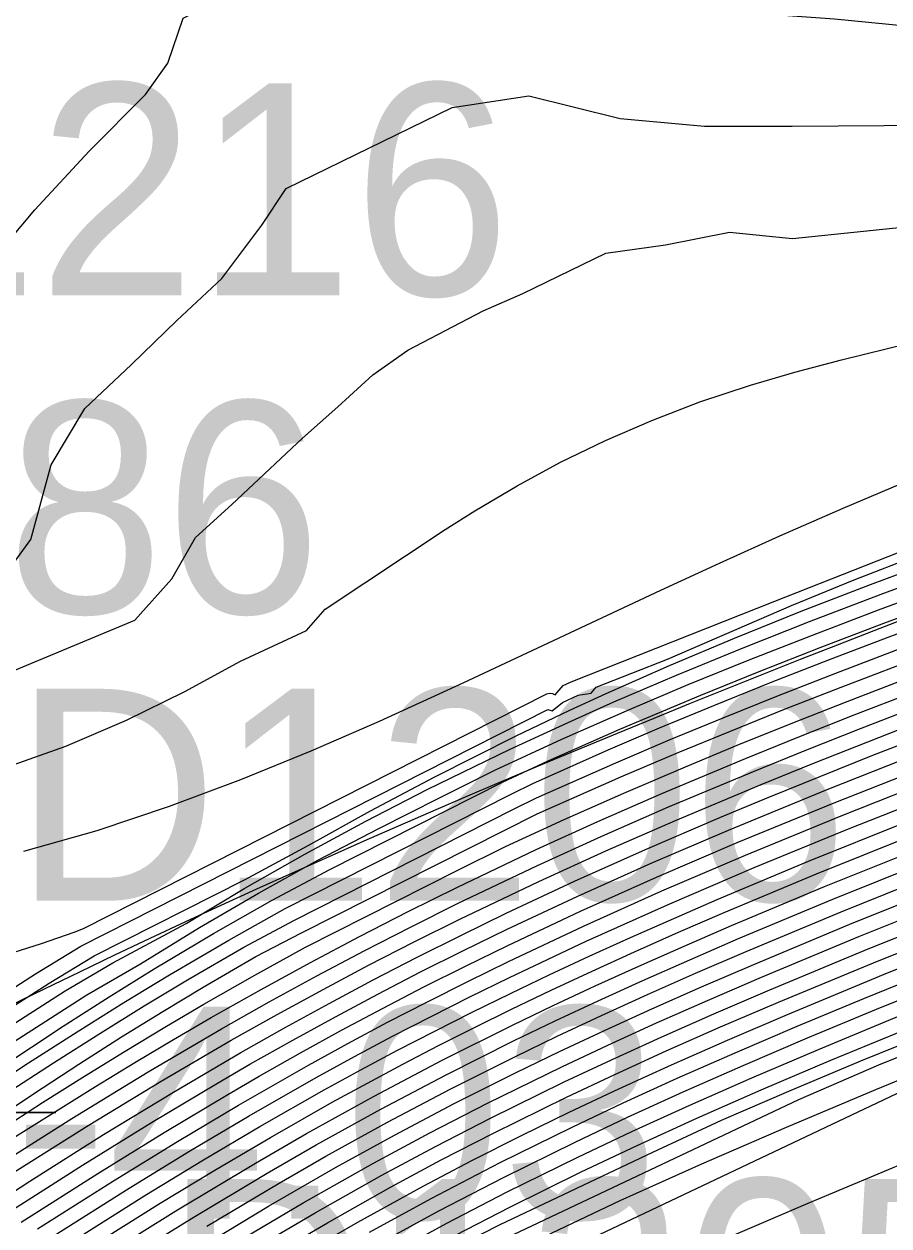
# Model space of a CAD drawing. Extents: x 2356077 to 2359823, y 225951 to 227822.
# Drawn here: x 2357635.54 to 2357645.74, y 226784.23 to 226798.42 of the extents above; entities that cross this region are included whole.
import ezdxf

# ---------------------------------------------------------------- set-up
doc = ezdxf.new("R2010")
doc.units = 0
for name, color, linetype in [('DTM Contours Major', 7, 'Continuous'), ('DTM Contours Minor', 7, 'Continuous'), ('Exist DTM Breakline', 7, 'Continuous'), ('Exist DTM Breakline Cogo Number', 7, 'Continuous'), ('Exist DTM Breakline Underwater', 7, 'Continuous'), ('Exist DTM Breakline Underwater Cogo Elevation', 7, 'Continuous'), ('Exist DTM Breakline Underwater Cogo Number', 7, 'Continuous'), ('Exist DTM Breakline Underwater Cogo Point CELL', 7, 'Continuous'), ('Exist DTM Drainline', 7, 'Continuous'), ('Exist DTM Regular Point Underwater Cogo Elevation', 7, 'Continuous'), ('Exist DTM Regular Point Underwater Cogo Number', 7, 'Continuous')]:
    doc.layers.add(name, color=color, linetype=linetype)

msp = doc.modelspace()

# ---------------------------------------------------------------- linework, layer by layer
at = {"layer": 'DTM Contours Major'}
for points in [[(2357633.168, 226785.601), (2357635.672, 226787.208), (2357636.206, 226787.536), (2357641.719, 226790.326), (2357641.769, 226790.311), (2357641.891, 226790.411), (2357642.075, 226790.498), (2357642.229, 226790.522), (2357642.289, 226790.59), (2357643.13, 226790.923), (2357644.593, 226791.555), (2357645.332, 226791.857), (2357646.085, 226792.149), (2357647.161, 226792.543), (2357648.107, 226792.873), (2357648.691, 226793.086), (2357652.793, 226794.456), (2357653.922, 226794.862), (2357655.105, 226795.306), (2357656.749, 226795.957), (2357658.449, 226796.663), (2357660.163, 226797.401), (2357661.847, 226798.149), (2357663.459, 226798.881)], [(2357634.989, 226785.766), (2357635.587, 226786.158), (2357636.161, 226786.526), (2357636.715, 226786.872), (2357637.253, 226787.198), (2357637.952, 226787.608), (2357638.617, 226787.978), (2357641.284, 226789.328), (2357641.539, 226789.454), (2357642.428, 226789.85), (2357643.034, 226790.11), (2357643.678, 226790.376), (2357644.345, 226790.645), (2357645.04, 226790.917), (2357645.767, 226791.194), (2357646.531, 226791.478), (2357648.088, 226792.041), (2357649.71, 226792.611), (2357651.503, 226793.227), (2357654.701, 226794.305), (2357659.534, 226795.918), (2357661.974, 226796.738), (2357664.321, 226797.536)], [(2357635.088, 226791.614), (2357635.616, 226792.332), (2357635.855, 226793.213), (2357636.252, 226793.88), (2357636.804, 226794.4), (2357637.338, 226794.918), (2357637.868, 226795.413), (2357638.34, 226796.042), (2357638.63, 226796.473), (2357640.589, 226797.43), (2357641.493, 226797.566), (2357642.571, 226797.302), (2357643.565, 226797.209), (2357644.599, 226797.211), (2357645.687, 226797.219), (2357646.839, 226797.241)], [(2357636.66, 226783.796), (2357637.51, 226784.323), (2357638.406, 226784.859), (2357638.983, 226785.191), (2357639.745, 226785.613), (2357640.517, 226786.019), (2357641.313, 226786.418), (2357641.804, 226786.654), (2357642.312, 226786.891), (2357642.84, 226787.132), (2357643.392, 226787.376), (2357643.969, 226787.625), (2357645.081, 226788.089), (2357646.159, 226788.522), (2357647.333, 226788.98), (2357647.959, 226789.221), (2357649.515, 226789.807), (2357651.189, 226790.426), (2357652.948, 226791.067), (2357654.76, 226791.718), (2357656.591, 226792.369), (2357659.896, 226793.525), (2357664.082, 226794.978)], [(2357638.427, 226783.871), (2357639.115, 226784.273), (2357639.86, 226784.692), (2357640.46, 226785.014), (2357641.076, 226785.331), (2357641.938, 226785.754), (2357642.509, 226786.023), (2357643.114, 226786.299), (2357643.756, 226786.582), (2357644.438, 226786.875), (2357645.609, 226787.36), (2357647.047, 226787.934), (2357648.102, 226788.343), (2357649.956, 226789.047), (2357651.968, 226789.795), (2357654.077, 226790.568), (2357656.224, 226791.345), (2357658.348, 226792.107), (2357662.718, 226793.654), (2357664.84, 226794.406)], [(2357664.011, 226793.252), (2357657.671, 226790.966), (2357655.163, 226790.053), (2357652.674, 226789.137), (2357650.296, 226788.248), (2357647.733, 226787.266), (2357646.281, 226786.69), (2357645.054, 226786.186), (2357644.233, 226785.836), (2357643.472, 226785.502), (2357642.766, 226785.18), (2357642.106, 226784.868), (2357641.266, 226784.453), (2357640.622, 226784.12)], [(2357635.139, 226784.898), (2357636.099, 226785.504), (2357637, 226786.054), (2357637.865, 226786.56), (2357638.43, 226786.879), (2357638.991, 226787.185), (2357639.548, 226787.48), (2357640.104, 226787.765), (2357640.661, 226788.042), (2357641.595, 226788.487), (2357642.356, 226788.834), (2357643.143, 226789.178), (2357644.144, 226789.598), (2357644.762, 226789.849), (2357645.406, 226790.104), (2357646.78, 226790.633)], [(2357635.696, 226784.201), (2357636.592, 226784.768), (2357637.345, 226785.231), (2357638.067, 226785.661), (2357638.891, 226786.131), (2357639.358, 226786.387), (2357639.826, 226786.637), (2357640.297, 226786.88), (2357640.772, 226787.119), (2357641.254, 226787.355), (2357642.137, 226787.771), (2357643.064, 226788.187), (2357644.052, 226788.61), (2357645.181, 226789.074), (2357646.41, 226789.559)]]:
    msp.add_lwpolyline(points, dxfattribs=at)
at = {"layer": 'DTM Contours Minor'}
for points in [[(2357635.034, 226795.476), (2357635.663, 226796.224), (2357636.305, 226796.917), (2357636.968, 226797.583), (2357637.231, 226797.952), (2357637.412, 226798.483), (2357638.598, 226799.062), (2357639.864, 226798.99), (2357641.225, 226798.712), (2357642.453, 226798.666), (2357645.1, 226798.477), (2357646.582, 226798.33), (2357647.305, 226798.153), (2357649.303, 226797.713), (2357649.823, 226797.77), (2357652.278, 226798.878), (2357656.308, 226800.198), (2357658.181, 226800.887), (2357660.009, 226801.649), (2357661.837, 226802.474), (2357662.333, 226802.663), (2357662.786, 226802.826), (2357663.387, 226803.116), (2357663.68, 226803.174)], [(2357635.532, 226788.655), (2357636.398, 226788.902), (2357637.254, 226789.187), (2357638.096, 226789.502), (2357638.923, 226789.839), (2357639.731, 226790.191), (2357640.718, 226790.642), (2357643.049, 226791.737), (2357643.742, 226792.055), (2357644.457, 226792.377), (2357645.202, 226792.703), (2357646.335, 226793.183), (2357649.482, 226794.469), (2357651.63, 226795.36), (2357653.986, 226796.351), (2357656.442, 226797.394), (2357658.895, 226798.443), (2357661.239, 226799.453), (2357664.705, 226800.959)], [(2357635.169, 226787.385), (2357635.741, 226787.565), (2357636.127, 226787.701), (2357636.238, 226787.743), (2357641.707, 226790.513), (2357641.741, 226790.519), (2357641.773, 226790.518), (2357641.802, 226790.499), (2357641.9, 226790.609), (2357641.994, 226790.653), (2357644.395, 226791.607), (2357646.662, 226792.5), (2357647.093, 226792.657), (2357647.198, 226792.693), (2357647.664, 226792.872), (2357648.201, 226793.087), (2357648.958, 226793.34), (2357650.148, 226793.817), (2357652.052, 226794.611), (2357654.255, 226795.557), (2357656.635, 226796.598), (2357659.069, 226797.677), (2357661.436, 226798.737), (2357664.49, 226800.12)], [(2357679.203, 226799.705), (2357678.544, 226799.326), (2357677.641, 226798.824), (2357676.72, 226798.329), (2357675.769, 226797.838), (2357674.804, 226797.356), (2357673.914, 226796.917), (2357672.746, 226796.37), (2357671.786, 226795.939), (2357670.815, 226795.52), (2357670.072, 226795.211), (2357669.311, 226794.903), (2357668.524, 226794.592), (2357667.703, 226794.276), (2357666.295, 226793.747), (2357663.902, 226792.873), (2357655.667, 226789.905), (2357653.033, 226788.947), (2357650.52, 226788.021), (2357647.945, 226787.049), (2357646.595, 226786.523), (2357645.621, 226786.131), (2357644.675, 226785.723), (2357641.31, 226784.128)], [(2357633.491, 226785.387), (2357636.02, 226787.009), (2357636.582, 226787.34), (2357637.447, 226787.802), (2357638.143, 226788.218), (2357638.851, 226788.621), (2357639.569, 226789.009), (2357640.295, 226789.384), (2357641.271, 226789.86), (2357641.999, 226790.196), (2357642.495, 226790.417), (2357643.234, 226790.733), (2357644.002, 226791.048), (2357644.806, 226791.365), (2357645.652, 226791.687), (2357646.547, 226792.017), (2357648.119, 226792.575), (2357650.144, 226793.27), (2357651.637, 226793.77), (2357658.745, 226796.119), (2357661.079, 226796.902), (2357663.208, 226797.633), (2357665.019, 226798.284)], [(2357633.644, 226785.276), (2357636.277, 226786.962), (2357636.908, 226787.328), (2357637.606, 226787.755), (2357638.304, 226788.161), (2357639.002, 226788.549), (2357639.723, 226788.923), (2357640.439, 226789.285), (2357641.1, 226789.614), (2357641.883, 226789.976), (2357642.681, 226790.328), (2357643.374, 226790.621), (2357644.092, 226790.913), (2357644.84, 226791.206), (2357645.621, 226791.502), (2357646.443, 226791.805), (2357647.31, 226792.115), (2357648.644, 226792.58), (2357650.099, 226793.074), (2357651.691, 226793.603), (2357654.002, 226794.362), (2357664.382, 226797.826)], [(2357634.859, 226785.841), (2357635.996, 226786.59), (2357636.54, 226786.937), (2357637.073, 226787.267), (2357637.773, 226787.685), (2357638.464, 226788.08), (2357639.146, 226788.439), (2357641.183, 226789.47), (2357641.723, 226789.721), (2357642.569, 226790.096), (2357643.523, 226790.498), (2357644.213, 226790.777), (2357644.931, 226791.059), (2357645.683, 226791.345), (2357646.473, 226791.639), (2357648.01, 226792.193), (2357649.523, 226792.723), (2357652.087, 226793.598), (2357656.847, 226795.191), (2357659.394, 226796.042), (2357661.935, 226796.897), (2357664.381, 226797.734)], [(2357635.313, 226785.791), (2357635.883, 226786.16), (2357636.429, 226786.505), (2357636.955, 226786.83), (2357637.465, 226787.137), (2357638.129, 226787.522), (2357638.728, 226787.842), (2357641.313, 226789.15), (2357641.584, 226789.284), (2357642.519, 226789.699), (2357643.161, 226789.972), (2357643.787, 226790.231), (2357644.438, 226790.491), (2357645.116, 226790.756), (2357645.826, 226791.027), (2357646.569, 226791.304), (2357648.151, 226791.877), (2357649.878, 226792.484), (2357651.788, 226793.139), (2357654.979, 226794.21), (2357659.627, 226795.755), (2357661.969, 226796.539), (2357664.227, 226797.306)], [(2357635.11, 226785.436), (2357635.659, 226785.802), (2357636.183, 226786.144), (2357636.687, 226786.464), (2357637.174, 226786.766), (2357637.649, 226787.051), (2357638.271, 226787.412), (2357638.81, 226787.691), (2357641.593, 226789.098), (2357642.577, 226789.534), (2357643.256, 226789.821), (2357643.872, 226790.074), (2357644.512, 226790.33), (2357645.18, 226790.591), (2357645.878, 226790.858), (2357647.379, 226791.415), (2357649.131, 226792.044), (2357651.072, 226792.722), (2357653.217, 226793.455), (2357657.57, 226794.916), (2357662.113, 226796.441), (2357664.291, 226797.184)], [(2357635.379, 226784.844), (2357636.291, 226785.418), (2357637.152, 226785.941), (2357637.981, 226786.425), (2357638.524, 226786.731), (2357639.064, 226787.026), (2357639.602, 226787.31), (2357640.139, 226787.586), (2357640.679, 226787.855), (2357641.611, 226788.3), (2357642.402, 226788.661), (2357643.223, 226789.02), (2357644.235, 226789.444), (2357644.844, 226789.692), (2357646.143, 226790.203), (2357647.562, 226790.741), (2357648.622, 226791.133), (2357649.746, 226791.541), (2357650.929, 226791.964), (2357652.17, 226792.401), (2357654.808, 226793.314), (2357658.726, 226794.641), (2357662.666, 226795.973), (2357664.536, 226796.614)], [(2357633.466, 226789.976), (2357636.845, 226791.381), (2357637.281, 226791.868), (2357637.558, 226792.357), (2357637.987, 226792.748), (2357638.822, 226793.528), (2357639.24, 226793.899), (2357639.652, 226794.277), (2357640.065, 226794.568), (2357640.955, 226795.032), (2357641.423, 226795.236), (2357642.402, 226795.71), (2357643.105, 226795.811), (2357643.86, 226795.961), (2357644.603, 226795.884), (2357646.279, 226796.058)], [(2357635.89, 226784.121), (2357636.777, 226784.681), (2357637.499, 226785.123), (2357638.192, 226785.534), (2357638.984, 226785.985), (2357639.434, 226786.232), (2357639.885, 226786.472), (2357640.339, 226786.707), (2357640.798, 226786.938), (2357641.264, 226787.167), (2357642.171, 226787.595), (2357643.129, 226788.024), (2357644.154, 226788.463), (2357645.265, 226788.919), (2357646.475, 226789.397), (2357647.797, 226789.903), (2357649.127, 226790.401), (2357650.548, 226790.924), (2357652.044, 226791.465), (2357653.599, 226792.02), (2357655.195, 226792.582), (2357656.817, 226793.148), (2357663.463, 226795.43)], [(2357636.468, 226783.878), (2357637.327, 226784.413), (2357638.266, 226784.977), (2357638.869, 226785.325), (2357639.666, 226785.767), (2357640.471, 226786.19), (2357641.3, 226786.604), (2357641.78, 226786.835), (2357642.276, 226787.067), (2357642.79, 226787.3), (2357643.325, 226787.537), (2357643.883, 226787.778), (2357644.983, 226788.238), (2357646.083, 226788.68), (2357647.282, 226789.148), (2357647.922, 226789.393), (2357649.42, 226789.957), (2357651.029, 226790.551), (2357652.722, 226791.167), (2357654.468, 226791.793), (2357656.241, 226792.422), (2357658.011, 226793.043), (2357663.928, 226795.091)], [(2357635.287, 226789.631), (2357636.029, 226789.897), (2357636.745, 226790.202), (2357637.433, 226790.539), (2357638.091, 226790.899), (2357638.871, 226791.258), (2357639.089, 226791.513), (2357640.504, 226792.451), (2357640.854, 226792.672), (2357641.355, 226792.968), (2357641.868, 226793.244), (2357642.396, 226793.501), (2357642.944, 226793.738), (2357643.513, 226793.956), (2357644.108, 226794.155), (2357644.633, 226794.308), (2357645.182, 226794.455), (2357647.003, 226794.903)], [(2357637.593, 226783.97), (2357638.42, 226784.467), (2357639.211, 226784.923), (2357639.907, 226785.307), (2357640.612, 226785.678), (2357641.343, 226786.045), (2357641.854, 226786.292), (2357642.387, 226786.542), (2357642.944, 226786.796), (2357643.53, 226787.055), (2357644.147, 226787.321), (2357645.283, 226787.794), (2357646.312, 226788.207), (2357648.026, 226788.874), (2357649.699, 226789.506), (2357651.505, 226790.176), (2357653.402, 226790.868), (2357655.345, 226791.569), (2357657.293, 226792.264), (2357660.576, 226793.418), (2357664.389, 226794.751)], [(2357637.692, 226784.232), (2357638.546, 226784.741), (2357639.096, 226785.057), (2357639.825, 226785.46), (2357640.564, 226785.848), (2357641.328, 226786.231), (2357641.828, 226786.473), (2357642.349, 226786.716), (2357642.892, 226786.964), (2357643.46, 226787.215), (2357644.057, 226787.473), (2357645.181, 226787.941), (2357646.235, 226788.364), (2357647.382, 226788.813), (2357647.994, 226789.048), (2357649.608, 226789.657), (2357651.348, 226790.301), (2357653.175, 226790.968), (2357655.053, 226791.644), (2357656.942, 226792.316), (2357660.237, 226793.472), (2357664.236, 226794.865)], [(2357638.058, 226784.051), (2357638.828, 226784.506), (2357639.658, 226784.975), (2357640.323, 226785.333), (2357641.006, 226785.684), (2357641.881, 226786.112), (2357642.426, 226786.368), (2357642.999, 226786.629), (2357643.602, 226786.896), (2357644.24, 226787.171), (2357645.388, 226787.648), (2357646.39, 226788.05), (2357648.055, 226788.698), (2357649.788, 226789.354), (2357651.661, 226790.05), (2357653.628, 226790.769), (2357655.638, 226791.495), (2357657.645, 226792.211), (2357660.913, 226793.364), (2357664.541, 226794.637)], [(2357638.241, 226783.961), (2357638.971, 226784.389), (2357639.758, 226784.833), (2357640.391, 226785.173), (2357641.041, 226785.508), (2357641.909, 226785.933), (2357642.467, 226786.195), (2357643.055, 226786.463), (2357643.677, 226786.739), (2357644.337, 226787.022), (2357645.496, 226787.503), (2357646.985, 226788.097), (2357648.081, 226788.521), (2357649.874, 226789.201), (2357651.816, 226789.923), (2357653.853, 226790.669), (2357655.931, 226791.42), (2357657.996, 226792.159), (2357661.247, 226793.309), (2357664.692, 226794.522)], [(2357638.614, 226783.783), (2357639.473, 226784.279), (2357640.246, 226784.704), (2357640.819, 226785.005), (2357641.414, 226785.306), (2357641.968, 226785.576), (2357642.554, 226785.852), (2357643.176, 226786.135), (2357643.838, 226786.427), (2357644.544, 226786.73), (2357645.727, 226787.22), (2357647.108, 226787.77), (2357648.119, 226788.163), (2357650.035, 226788.891), (2357652.117, 226789.666), (2357654.3, 226790.467), (2357656.516, 226791.27), (2357658.699, 226792.054), (2357664.986, 226794.29)], [(2357665.129, 226794.172), (2357659.051, 226792.002), (2357656.807, 226791.195), (2357654.52, 226790.365), (2357652.263, 226789.536), (2357650.109, 226788.734), (2357647.642, 226787.791), (2357646.275, 226787.252), (2357645.441, 226786.914), (2357644.656, 226786.588), (2357643.925, 226786.275), (2357643.241, 226785.973), (2357642.602, 226785.682), (2357642, 226785.398), (2357641.15, 226784.98), (2357640.336, 226784.556), (2357639.609, 226784.158)], [(2357665.267, 226794.052), (2357659.402, 226791.95), (2357657.097, 226791.119), (2357654.738, 226790.262), (2357652.405, 226789.405), (2357650.178, 226788.574), (2357647.676, 226787.618), (2357646.385, 226787.108), (2357645.593, 226786.788), (2357644.777, 226786.449), (2357644.018, 226786.125), (2357643.312, 226785.813), (2357642.652, 226785.513), (2357642.034, 226785.221), (2357641.189, 226784.804), (2357640.428, 226784.409), (2357639.749, 226784.039)], [(2357663.769, 226793.341), (2357659.755, 226791.899), (2357657.386, 226791.043), (2357654.953, 226790.158), (2357652.543, 226789.272), (2357650.241, 226788.412), (2357647.706, 226787.442), (2357646.501, 226786.967), (2357645.759, 226786.666), (2357644.908, 226786.314), (2357644.12, 226785.978), (2357643.388, 226785.656), (2357642.706, 226785.345), (2357642.069, 226785.044), (2357641.227, 226784.629), (2357640.523, 226784.263), (2357639.721, 226783.827)], [(2357664.27, 226793.172), (2357657.998, 226790.905), (2357655.429, 226789.972), (2357652.879, 226789.037), (2357650.449, 226788.135), (2357647.898, 226787.166), (2357646.324, 226786.548), (2357645.407, 226786.177), (2357644.558, 226785.822), (2357643.764, 226785.479), (2357642.952, 226785.1), (2357641.15, 226784.246), (2357640.495, 226783.912)], [(2357663.769, 226792.65), (2357655.935, 226789.799), (2357653.17, 226788.779), (2357650.502, 226787.778), (2357647.806, 226786.738), (2357646.705, 226786.3), (2357645.583, 226785.841), (2357644.529, 226785.398), (2357643.529, 226784.964), (2357642.569, 226784.531), (2357640.722, 226783.654)], [(2357633.328, 226785.493), (2357635.833, 226787.1), (2357636.364, 226787.423), (2357638.136, 226788.32), (2357638.89, 226788.722), (2357639.625, 226789.132), (2357640.374, 226789.531), (2357641.344, 226790.018), (2357641.977, 226790.32), (2357642.404, 226790.516), (2357643.152, 226790.846), (2357643.919, 226791.169), (2357644.709, 226791.488), (2357645.526, 226791.803), (2357646.372, 226792.117)], [(2357635.405, 226785.272), (2357636.378, 226785.88), (2357636.844, 226786.163), (2357637.298, 226786.433), (2357637.745, 226786.693), (2357638.334, 226787.026), (2357638.915, 226787.344), (2357639.493, 226787.65), (2357640.069, 226787.943), (2357640.642, 226788.229), (2357641.579, 226788.675), (2357642.309, 226789.007), (2357643.061, 226789.335), (2357644.051, 226789.751), (2357644.678, 226790.005), (2357645.331, 226790.264), (2357646.724, 226790.799)], [(2357635.242, 226785.362), (2357635.754, 226785.691), (2357636.249, 226786.003), (2357636.728, 226786.298), (2357637.196, 226786.58), (2357637.656, 226786.85), (2357638.261, 226787.194), (2357638.858, 226787.522), (2357640.648, 226788.428), (2357641.219, 226788.71), (2357641.91, 226789.028), (2357642.614, 226789.34), (2357643.341, 226789.651), (2357643.953, 226789.905), (2357644.589, 226790.162), (2357645.251, 226790.423), (2357645.942, 226790.69)], [(2357634.642, 226784.138), (2357635.605, 226784.763), (2357636.475, 226785.312), (2357637.298, 226785.814), (2357638.093, 226786.281), (2357638.616, 226786.576), (2357639.135, 226786.861), (2357639.654, 226787.137), (2357640.175, 226787.406), (2357640.698, 226787.667), (2357641.226, 226787.924), (2357642.033, 226788.301), (2357642.87, 226788.676), (2357643.747, 226789.052), (2357644.325, 226789.293), (2357645.554, 226789.787), (2357646.893, 226790.304)], [(2357635.313, 226784.369), (2357636.224, 226784.95), (2357637.04, 226785.454), (2357637.82, 226785.92), (2357638.202, 226786.142), (2357638.707, 226786.427), (2357639.21, 226786.703), (2357639.712, 226786.97), (2357640.216, 226787.231), (2357640.723, 226787.485), (2357641.236, 226787.735), (2357642.07, 226788.125), (2357642.937, 226788.514), (2357643.85, 226788.906), (2357645.013, 226789.383), (2357646.277, 226789.882)], [(2357635.502, 226784.279), (2357636.406, 226784.854), (2357637.19, 226785.339), (2357637.942, 226785.787), (2357638.31, 226786.001), (2357638.798, 226786.276), (2357639.283, 226786.543), (2357639.768, 226786.802), (2357640.255, 226787.054), (2357640.746, 226787.301), (2357641.244, 226787.544), (2357642.103, 226787.948), (2357643, 226788.35), (2357643.951, 226788.758), (2357645.097, 226789.228), (2357646.344, 226789.72)], [(2357636.083, 226784.041), (2357636.961, 226784.592), (2357637.652, 226785.014), (2357638.318, 226785.407), (2357639.078, 226785.839), (2357639.511, 226786.076), (2357639.945, 226786.307), (2357640.382, 226786.534), (2357640.825, 226786.758), (2357641.275, 226786.979), (2357641.734, 226787.199), (2357642.205, 226787.418), (2357642.691, 226787.639), (2357643.715, 226788.087), (2357644.792, 226788.538), (2357645.932, 226788.996)], [(2357636.276, 226783.96), (2357637.144, 226784.503), (2357637.806, 226784.905), (2357638.443, 226785.28), (2357639.173, 226785.694), (2357639.588, 226785.921), (2357640.005, 226786.143), (2357640.426, 226786.362), (2357640.852, 226786.577), (2357641.287, 226786.791), (2357641.757, 226787.017), (2357642.24, 226787.242), (2357642.74, 226787.47), (2357643.259, 226787.699), (2357643.798, 226787.933), (2357644.887, 226788.388), (2357646.007, 226788.838)], [(2357646.289, 226786.009), (2357642.324, 226784.129)]]:
    msp.add_lwpolyline(points, dxfattribs=at)
at = {"layer": 'Exist DTM Breakline'}
for points in [[(2357560.647, 226784.157), (2357579.194, 226813.797), (2357610.316, 226806.105), (2357665.993, 226838.755), (2357684.212, 226874.582), (2357696.408, 226900.16)], [(2357603.707, 226758.395), (2357634.69, 226779.787), (2357686.009, 226803.72), (2357722.082, 226854.21), (2357734.02, 226881.496)]]:
    msp.add_spline(points, degree=3, dxfattribs=at)
at = {"layer": 'Exist DTM Breakline Underwater'}
for points in [[(2357599.673, 226759.537), (2357632.912, 226785.572), (2357686.254, 226809.636), (2357716.995, 226856.561), (2357730.688, 226885.555)], [(2357556.564, 226758.637), (2357564.307, 226781.559), (2357585.412, 226809.405), (2357614.858, 226803.405), (2357668.761, 226835.297), (2357689.369, 226869.515)]]:
    msp.add_spline(points, degree=3, dxfattribs=at)
at = {"layer": 'Exist DTM Breakline Underwater Cogo Point CELL'}
msp.add_lwpolyline([(2357632.912, 226788.572), (2357632.912, 226782.572), (2357632.912, 226785.572), (2357635.912, 226785.572), (2357629.912, 226785.572)], dxfattribs=at)
at = {"layer": 'Exist DTM Drainline'}
msp.add_spline([(2357699.586, 226858.192), (2357670.366, 226820.782), (2357623.327, 226796.892), (2357587.218, 226772.268), (2357568.803, 226744.252), (2357555.19, 226717.62), (2357555.017, 226695.126), (2357553.473, 226672.759), (2357563.697, 226642.736), (2357576.526, 226627.993), (2357663.798, 226499.169), (2357732.721, 226415.647), (2357803.211, 226342.215), (2357874.586, 226264.309)], degree=3, dxfattribs=at)

# ---------------------------------------------------------------- texts
at = {"layer": 'Exist DTM Breakline Cogo Number'}
msp.add_text('D1205', height=2.5, dxfattribs=at).set_placement((2357637.19, 226782.287))
at = {"layer": 'Exist DTM Breakline Underwater Cogo Elevation'}
msp.add_text('-4.03', height=2.5, dxfattribs=at).set_placement((2357635.412, 226784.322))
at = {"layer": 'Exist DTM Breakline Underwater Cogo Number'}
msp.add_text('D1206', height=2.5, dxfattribs=at).set_placement((2357635.412, 226788.072))
at = {"layer": 'Exist DTM Regular Point Underwater Cogo Elevation'}
msp.add_text('-5.86', height=2.5, dxfattribs=at).set_placement((2357631.426, 226791.464))
at = {"layer": 'Exist DTM Regular Point Underwater Cogo Number'}
msp.add_text('D1216', height=2.5, dxfattribs=at).set_placement((2357631.426, 226795.214))

doc.saveas('drawing.dxf')
